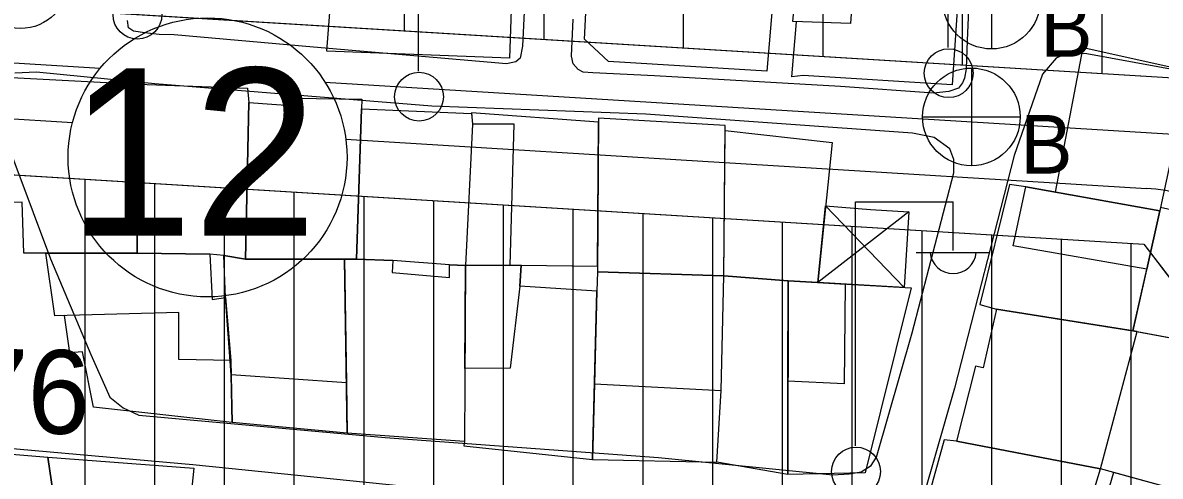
# Model space of a CAD drawing. Extents: x 417997 to 421451, y 4451742 to 4455216.
# Drawn here: x 420467.9 to 420549.5, y 4452921.4 to 4452953.9 of the extents above; entities that cross this region are included whole.
import ezdxf

# ---------------------------------------------------------------- set-up
doc = ezdxf.new("R2010")
doc.units = 0
for name, color, linetype in [('ADAKENARI', 7, 'Continuous'), ('B_Mesken', 7, 'Continuous'), ('B_Sundurma', 7, 'Continuous'), ('B_Teras', 7, 'Continuous'), ('KALDIRIM', 7, 'Continuous'), ('KD_DAIRE', 7, 'Continuous'), ('KD_YGEN', 7, 'Continuous'), ('PL_KON_MEV_350', 7, 'Continuous'), ('PL_KON_MEV_450', 7, 'Continuous'), ('S_Elektrik_Diregi', 7, 'Continuous'), ('S_Rogar_Kapagi', 7, 'Continuous'), ('S_Rogar_Kapagi_Buski', 7, 'Continuous'), ('TR_ORTAYOGUNKONUT', 7, 'Continuous'), ('TR_YUKSEKYOGUNKONUT', 7, 'Continuous'), ('Y_Yol_Kotu', 7, 'Continuous'), ('Yol_Sose', 7, 'Continuous')]:
    doc.layers.add(name, color=color, linetype=linetype)

msp = doc.modelspace()

# ---------------------------------------------------------------- linework, layer by layer
at = {"layer": 'ADAKENARI'}
for p, q in [((420550.791, 4452949.903), (420414.634, 4452958.255)), ((420550.791, 4452949.903), (420414.634, 4452958.255)), ((420310.486, 4452952.622), (420548.29, 4452938.033)), ((420310.486, 4452952.622), (420548.29, 4452938.033)), ((420548.29, 4452938.033), (420556.21, 4452927.636)), ((420548.29, 4452938.033), (420556.21, 4452927.636))]:
    msp.add_line(p, q, dxfattribs=at)
at = {"layer": 'B_Mesken'}
for points in [[(420495.908, 4452962.891), (420495.851, 4452961.45), (420503.136, 4452961.12), (420502.799, 4452951.374), (420489.713, 4452951.869), (420489.972, 4452955.25), (420490.234, 4452960.349), (420490.381, 4452963.209)], [(420522.11, 4452960.54), (420521.259, 4452950.433), (420509.895, 4452951.121), (420508.192, 4452952.728), (420508.541, 4452959.87), (420508.877, 4452960.083), (420508.982, 4452961.845)], [(420535.214, 4452959.469), (420534.54, 4452949.443), (420523.858, 4452950.127), (420523.05, 4452950.037), (420523.375, 4452953.979), (420523.115, 4452953.988), (420523.368, 4452956.469), (420522.932, 4452956.427), (420523.182, 4452960.487), (420523.568, 4452960.444), (420529.248, 4452959.986), (420533.757, 4452959.623)], [(420541.942, 4452941.757), (420543.94, 4452952.131), (420551.57, 4452950.441), (420549.484, 4452940.651), (420549.432, 4452940.422)], [(420476.121, 4452937.389), (420467.982, 4452937.387), (420467.866, 4452941.037), (420466.512, 4452941.027), (420466.695, 4452944.783), (420464.913, 4452944.867), (420465.269, 4452950.067), (420476.19, 4452949.498)], [(420476.19, 4452949.498), (420484.016, 4452949.218), (420484.122, 4452948.175), (420483.89, 4452936.953), (420482.332, 4452937.225), (420481.335, 4452937.319), (420476.121, 4452937.389)], [(420484.122, 4452948.175), (420487.428, 4452947.958), (420487.351, 4452948.49), (420492.231, 4452948.413), (420491.834, 4452936.962), (420483.89, 4452936.953)], [(420492.207, 4452947.732), (420500.091, 4452947.403), (420500.162, 4452946.628), (420499.642, 4452936.505), (420498.506, 4452936.546), (420494.438, 4452936.849), (420491.834, 4452936.962)], [(420509.182, 4452946.781), (420500.087, 4452947.442), (420500.162, 4452946.628), (420499.642, 4452936.505), (420502.843, 4452936.516), (420503.653, 4452936.518), (420509.112, 4452936.462)], [(420509.184, 4452947.062), (420509.109, 4452936.055), (420518.182, 4452935.768), (420518.258, 4452946.527)], [(420525.937, 4452945.328), (420524.9, 4452935.279), (420522.78, 4452935.398), (420518.182, 4452935.768), (420518.256, 4452946.177)], [(420536.516, 4452933.704), (420537.718, 4452933.371), (420547.481, 4452931.824), (420548.485, 4452936.249), (420549.432, 4452940.422), (420539.81, 4452942.136), (420538.643, 4452942.304)], [(420549.484, 4452940.651), (420547.481, 4452931.824), (420558.972, 4452929.69), (420560.965, 4452938.091)], [(420472.974, 4452926.351), (420472.184, 4452930.318), (420471.279, 4452930.233), (420470.91, 4452932.916), (420470.203, 4452932.898), (420469.562, 4452937.388), (420476.121, 4452937.389), (420481.335, 4452937.319), (420481.486, 4452934.061), (420482.452, 4452934.202), (420482.829, 4452929.701), (420482.915, 4452925.249)], [(420491.181, 4452924.482), (420482.915, 4452925.249), (420482.849, 4452928.652), (420482.452, 4452934.202), (420482.332, 4452937.225), (420483.89, 4452936.953), (420490.986, 4452936.961), (420491.125, 4452928.095)], [(420491.181, 4452924.482), (420490.986, 4452936.961), (420491.834, 4452936.962), (420494.438, 4452936.849), (420494.406, 4452936.007), (420498.51, 4452935.644), (420498.506, 4452936.546), (420499.642, 4452936.505), (420499.572, 4452923.886)], [(420508.765, 4452922.603), (420509.067, 4452934.654), (420503.536, 4452935.01), (420503.653, 4452936.518), (420499.642, 4452936.505), (420499.572, 4452923.886), (420499.541, 4452923.573)], [(420517.664, 4452922.4), (420517.986, 4452927.544), (420518.182, 4452935.768), (420509.109, 4452936.055), (420509.067, 4452934.654), (420508.901, 4452928.008), (420508.765, 4452922.603)], [(420522.763, 4452921.529), (420517.664, 4452922.4), (420517.986, 4452927.544), (420518.182, 4452935.768), (420522.78, 4452935.398)], [(420522.763, 4452921.529), (420522.78, 4452935.398), (420531.609, 4452934.903), (420528.292, 4452921.644)], [(420537.718, 4452933.371), (420536.757, 4452929.159), (420536.216, 4452929.276), (420534.843, 4452923.907), (420545.166, 4452921.924), (420547.809, 4452931.772)], [(420558.676, 4452929.745), (420556.127, 4452918.923), (420545.166, 4452921.924), (420547.809, 4452931.772)], [(420469.716, 4452922.757), (420471.197, 4452912.676), (420456.71, 4452913.787), (420457.64, 4452923.761)], [(420534.843, 4452923.907), (420533.957, 4452924.009), (420531.393, 4452914.685), (420542.222, 4452912.168), (420545.166, 4452921.924)], [(420480.171, 4452921.96), (420479.146, 4452912.089), (420471.197, 4452912.676), (420469.716, 4452922.757)], [(420546.111, 4452921.665), (420543.354, 4452912.254), (420553.699, 4452909.536), (420556.127, 4452918.923)]]:
    msp.add_lwpolyline(points, close=True, dxfattribs=at)
at = {"layer": 'B_Sundurma'}
for p, q in [((420525.467, 4452940.778), (420531.1, 4452934.931)), ((420531.436, 4452940.346), (420524.9, 4452935.279))]:
    msp.add_line(p, q, dxfattribs=at)
msp.add_lwpolyline([(420525.467, 4452940.778), (420528.697, 4452940.523), (420531.436, 4452940.346), (420531.1, 4452934.931), (420524.9, 4452935.279)], close=True, dxfattribs=at)
at = {"layer": 'B_Teras'}
for points in [[(420529.248, 4452959.986), (420529.101, 4452956.096), (420527.409, 4452956.238), (420527.263, 4452953.839), (420523.115, 4452953.988), (420523.368, 4452956.469), (420522.932, 4452956.427), (420523.182, 4452960.487), (420523.568, 4452960.444)], [(420502.843, 4452936.516), (420503.151, 4452946.639), (420500.162, 4452946.628), (420499.642, 4452936.505)], [(420539.81, 4452942.136), (420549.432, 4452940.422), (420548.485, 4452936.249), (420538.924, 4452937.904)], [(420481.335, 4452937.319), (420481.486, 4452934.061), (420482.452, 4452934.202), (420482.829, 4452929.701), (420479.105, 4452929.756), (420479.096, 4452933.127), (420470.203, 4452932.898), (420469.562, 4452937.388), (420476.121, 4452937.389)], [(420491.125, 4452928.095), (420482.849, 4452928.652), (420482.829, 4452929.701), (420482.452, 4452934.202), (420482.332, 4452937.225), (420483.89, 4452936.953), (420490.986, 4452936.961)], [(420502.851, 4452929.132), (420499.601, 4452929.113), (420499.642, 4452936.505), (420503.653, 4452936.518), (420503.536, 4452935.01)], [(420508.901, 4452928.008), (420517.986, 4452927.544), (420518.182, 4452935.768), (420509.109, 4452936.055), (420509.067, 4452934.654)], [(420526.809, 4452928.012), (420522.771, 4452928.215), (420522.78, 4452935.398), (420524.9, 4452935.279), (420526.88, 4452935.168)]]:
    msp.add_lwpolyline(points, close=True, dxfattribs=at)
at = {"layer": 'KALDIRIM'}
for p, q in [((420310.731, 4452956.614), (420471.479, 4452946.753)), ((420310.731, 4452956.614), (420471.479, 4452946.753)), ((420411.395, 4452954.446), (420473.466, 4452950.639)), ((420411.395, 4452954.446), (420473.466, 4452950.639)), ((420489.579, 4452949.65), (420550.786, 4452945.895)), ((420489.579, 4452949.65), (420550.786, 4452945.895)), ((420491.077, 4452945.551), (420548.464, 4452942.03)), ((420491.077, 4452945.551), (420548.464, 4452942.03))]:
    msp.add_line(p, q, dxfattribs=at)
msp.add_arc((420547.687, 4452929.359), 12.695, 348.10232, 86.48951, dxfattribs=at)
msp.add_arc((420547.687, 4452929.359), 12.695, 348.10232, 86.48951, dxfattribs=at)
at = {"layer": 'KD_DAIRE'}
msp.add_circle((420481.161, 4452944.252), 10, dxfattribs=at)
msp.add_circle((420481.161, 4452944.252), 10, dxfattribs=at)
at = {"layer": 'PL_KON_MEV_350'}
msp.add_lwpolyline([(420562.834, 4452959.075), (420550.791, 4452949.903), (420414.634, 4452958.255)], dxfattribs=at)
at = {"layer": 'PL_KON_MEV_450'}
msp.add_lwpolyline([(420310.486, 4452952.622), (420548.29, 4452938.033), (420556.21, 4452927.636), (420548.251, 4452889.862), (420536.537, 4452877.465), (420301.418, 4452813.854), (420292.38, 4452821.224), (420299.891, 4452943.253)], close=True, dxfattribs=at)
msp.add_lwpolyline([(420310.486, 4452952.622), (420548.29, 4452938.033), (420556.21, 4452927.636), (420548.251, 4452889.862), (420536.537, 4452877.465), (420301.418, 4452813.854), (420292.38, 4452821.224), (420299.891, 4452943.253)], close=True, dxfattribs=at)
at = {"layer": 'S_Elektrik_Diregi'}
for p, q in [((420534.257, 4452952.12), (420534.257, 4452969.62)), ((420496.285, 4452950.437), (420496.285, 4452967.937)), ((420527.611, 4452923.567), (420527.611, 4452941.067)), ((420527.611, 4452941.067), (420534.611, 4452941.067)), ((420534.611, 4452937.567), (420534.611, 4452941.067)), ((420531.951, 4452937.427), (420537.201, 4452937.427))]:
    msp.add_line(p, q, dxfattribs=at)
for centre in [(420476.137, 4452954.484), (420534.293, 4452950.285), (420496.321, 4452948.602), (420527.647, 4452921.731)]:
    msp.add_circle(centre, 1.75, dxfattribs=at)
msp.add_arc((420534.612, 4452937.58), 1.658, 184.83843, 355.14641, dxfattribs=at)
at = {"layer": 'S_Rogar_Kapagi'}
msp.add_circle((420467.73, 4452956.988), 3.5, dxfattribs=at)
at = {"layer": 'S_Rogar_Kapagi_Buski'}
for p, q in [((420537.361, 4452959.024), (420537.361, 4452952.024)), ((420535.921, 4452950.654), (420535.921, 4452943.654)), ((420532.421, 4452947.154), (420539.421, 4452947.154))]:
    msp.add_line(p, q, dxfattribs=at)
for centre in [(420537.361, 4452955.524), (420535.921, 4452947.154)]:
    msp.add_circle(centre, 3.5, dxfattribs=at)
at = {"layer": 'TR_ORTAYOGUNKONUT'}
for p, q in [((420545.289, 4452950.24), (420545.289, 4453192.83)), ((420545.289, 4452950.24), (420545.289, 4453192.83)), ((420495.289, 4452953.307), (420495.289, 4453079.034)), ((420495.289, 4452953.307), (420495.289, 4453079.034)), ((420535.289, 4452950.854), (420535.289, 4453073.074)), ((420535.289, 4452950.854), (420535.289, 4453073.074)), ((420505.289, 4452952.694), (420505.289, 4453068.755)), ((420505.289, 4452952.694), (420505.289, 4453068.755)), ((420525.289, 4452951.467), (420525.289, 4453066.854)), ((420525.289, 4452951.467), (420525.289, 4453066.854)), ((420515.289, 4452952.08), (420515.289, 4453065.689)), ((420515.289, 4452952.08), (420515.289, 4453065.689))]:
    msp.add_line(p, q, dxfattribs=at)
at = {"layer": 'TR_YUKSEKYOGUNKONUT'}
for p, q in [((420472.38, 4452860.108), (420472.38, 4452942.69)), ((420472.38, 4452860.108), (420472.38, 4452942.69)), ((420477.38, 4452861.46), (420477.38, 4452942.384)), ((420477.38, 4452861.46), (420477.38, 4452942.384)), ((420482.38, 4452862.813), (420482.38, 4452942.077)), ((420482.38, 4452862.813), (420482.38, 4452942.077)), ((420487.38, 4452864.166), (420487.38, 4452941.77)), ((420487.38, 4452864.166), (420487.38, 4452941.77)), ((420492.38, 4452865.519), (420492.38, 4452941.463)), ((420492.38, 4452865.519), (420492.38, 4452941.463)), ((420497.38, 4452866.871), (420497.38, 4452941.157)), ((420497.38, 4452866.871), (420497.38, 4452941.157)), ((420502.38, 4452868.224), (420502.38, 4452940.85)), ((420502.38, 4452868.224), (420502.38, 4452940.85)), ((420507.38, 4452869.577), (420507.38, 4452940.543)), ((420507.38, 4452869.577), (420507.38, 4452940.543)), ((420512.38, 4452870.93), (420512.38, 4452940.236)), ((420512.38, 4452870.93), (420512.38, 4452940.236)), ((420517.38, 4452872.282), (420517.38, 4452939.93)), ((420517.38, 4452872.282), (420517.38, 4452939.93)), ((420522.38, 4452873.635), (420522.38, 4452939.623)), ((420522.38, 4452873.635), (420522.38, 4452939.623)), ((420527.38, 4452874.988), (420527.38, 4452939.316)), ((420527.38, 4452874.988), (420527.38, 4452939.316)), ((420532.38, 4452876.341), (420532.38, 4452939.009)), ((420532.38, 4452876.341), (420532.38, 4452939.009)), ((420537.38, 4452878.357), (420537.38, 4452938.703)), ((420537.38, 4452878.357), (420537.38, 4452938.703)), ((420542.38, 4452883.648), (420542.38, 4452938.396)), ((420542.38, 4452883.648), (420542.38, 4452938.396)), ((420547.38, 4452888.94), (420547.38, 4452938.089)), ((420547.38, 4452888.94), (420547.38, 4452938.089))]:
    msp.add_line(p, q, dxfattribs=at)
at = {"layer": 'Yol_Sose'}
for points in [[(420536.002, 4452961.524), (420535.615, 4452952.624), (420535.547, 4452950.605), (420535.431, 4452949.939), (420535.288, 4452949.592), (420535.005, 4452949.218), (420534.308, 4452948.969), (420533.2, 4452948.853), (420526.535, 4452949.322)], [(420503.854, 4452954.675), (420503.743, 4452952.225), (420503.56, 4452951.358), (420503.258, 4452951.092), (420502.6, 4452950.966), (420488.767, 4452952.162), (420478.761, 4452953.029), (420477.683, 4452953.059), (420476.864, 4452953.145), (420476.669, 4452953.178), (420475.859, 4452953.304), (420475.503, 4452953.534), (420475.417, 4452954.061)], [(420526.535, 4452949.322), (420513.196, 4452950.091), (420508.784, 4452950.313), (420508.09, 4452950.364), (420507.734, 4452950.544), (420507.379, 4452950.959), (420507.26, 4452951.514), (420507.361, 4452954.159)], [(420559.473, 4452948.867), (420544.203, 4452951.674), (420542.794, 4452951.73), (420541.999, 4452951.37), (420541.012, 4452950.225), (420538.979, 4452944.387), (420534.707, 4452927.696), (420529.761, 4452910.482), (420525.803, 4452894.811), (420524.397, 4452890.905), (420523.709, 4452889.605), (420520.789, 4452885.821), (420519.89, 4452884.449), (420519.798, 4452883.898), (420519.729, 4452883.153), (420519.845, 4452882.148), (420523.684, 4452871.708), (420527.099, 4452862.283)], [(420531.676, 4452931.684), (420534.664, 4452943.142), (420534.669, 4452944.094), (420534.376, 4452944.861), (420533.241, 4452945.676), (420531.694, 4452945.982), (420512.586, 4452947.361), (420497.229, 4452947.923), (420477.377, 4452949.522), (420468.902, 4452950.351), (420467.345, 4452950.291)], [(420466.078, 4452947.142), (420469.891, 4452936.981), (420472.799, 4452930.12), (420474.153, 4452927.057), (420475.119, 4452926.303), (420476.23, 4452925.778), (420493.896, 4452924.168), (420513.485, 4452922.726), (420525.995, 4452921.502), (420527.16, 4452921.563), (420528.012, 4452921.712), (420528.728, 4452922.159), (420529.123, 4452922.761)], [(420529.123, 4452922.761), (420531.676, 4452931.684)], [(420461.518, 4452923.89), (420480.11, 4452922.24), (420505.185, 4452919.671), (420518.685, 4452918.5), (420524.988, 4452917.861), (420526.202, 4452917.522), (420526.76, 4452916.932), (420526.95, 4452915.825), (420523.729, 4452901.179), (420522.338, 4452895.657), (420522.175, 4452895.412), (420521.696, 4452895.023), (420521.261, 4452894.753)]]:
    msp.add_lwpolyline(points, dxfattribs=at)

# ---------------------------------------------------------------- texts
at = {"layer": 'KD_YGEN'}
msp.add_text('12', height=12, dxfattribs=at).set_placement((420471.187, 4452938.637))
msp.add_text('12', height=12, dxfattribs=at).set_placement((420471.187, 4452938.637))
at = {"layer": 'S_Rogar_Kapagi_Buski'}
for p in [(420540.861, 4452951.46), (420539.421, 4452943.09)]:
    msp.add_text('B', height=4.2, dxfattribs=at).set_placement(p)
at = {"layer": 'Y_Yol_Kotu'}
msp.add_text('117.76 ', height=6, rotation=358.77316, dxfattribs=at).set_placement((420448.13, 4452924.916))

doc.saveas('drawing.dxf')
